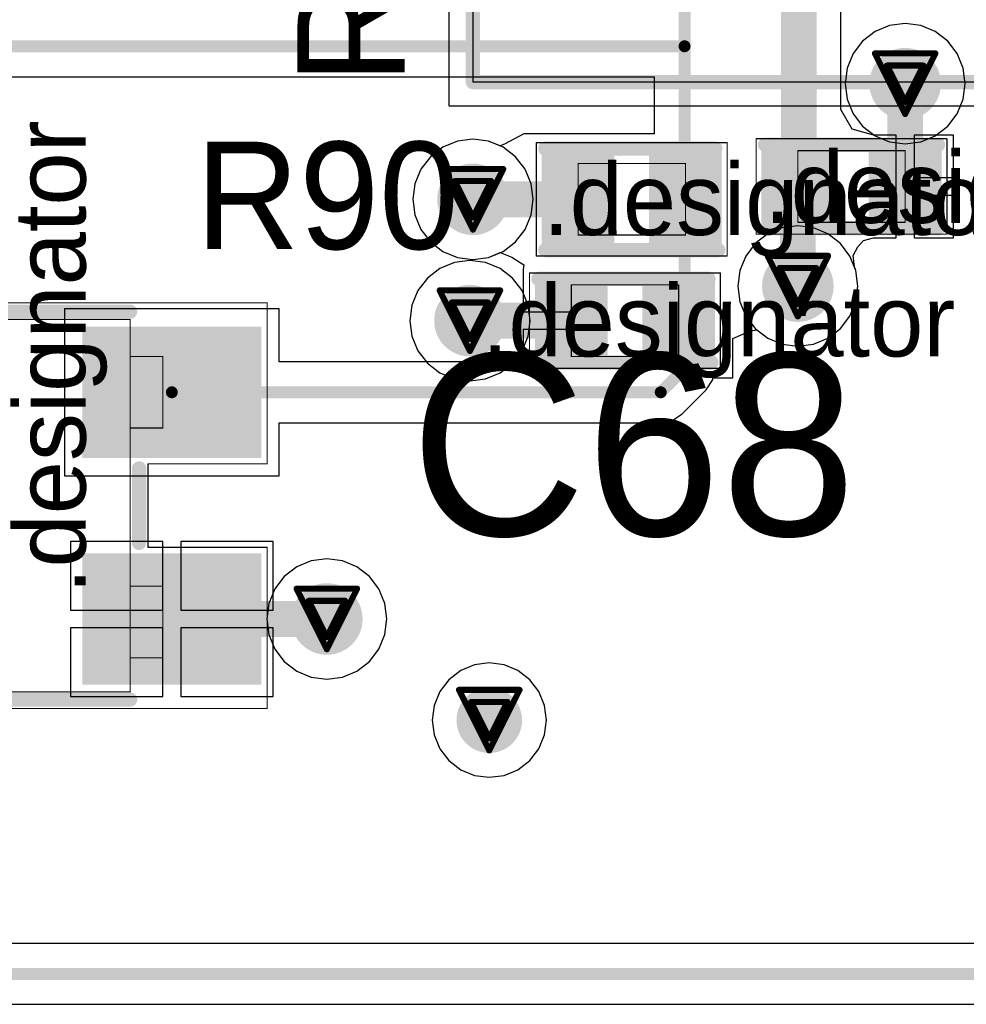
# Model space of a CAD drawing. Header units: millimetres. Extents: x 138 to 555, y 26 to 334.
# Tile 321 of 656: x 242.24 to 250.18, y 182.48 to 190.73. Entities that reach past the tile are written whole.
import ezdxf

# ---------------------------------------------------------------- set-up
doc = ezdxf.new("R2010")
doc.units = ezdxf.units.MM
for name, color, linetype in [('BottomLayer', 5, 'Continuous'), ('DrillDrawing', 1, 'Continuous'), ('Mechanical20', 56, 'Continuous'), ('Mechanical27', 56, 'Continuous'), ('MidLayer1', 16, 'Continuous'), ('MidLayer2', 76, 'Continuous'), ('MidLayer3', 90, 'Continuous'), ('MidLayer4', 156, 'Continuous'), ('MultiLayer', 9, 'Continuous'), ('TopLayer', 1, 'Continuous'), ('TopOverlay', 2, 'Continuous'), ('TopPaste', 8, 'Continuous'), ('TopSolder', 216, 'Continuous'), ('ViaHoleLayer', 16, 'Continuous')]:
    doc.layers.add(name, color=color, linetype=linetype)

# ---------------------------------------------------------------- blocks, each defined once
blk = doc.blocks.new('MOS_SOT23_484')
at = {"layer": 'Mechanical20', "const_width": 0.01}
for points in [[(-0.6, 1.9), (-0.6, 0.9)], [(-0.6, 1.9), (0.6, 1.9)], [(0.6, 1.9), (0.6, 0.9)], [(-1.7, 0.9), (-1.7, -1.9)], [(-1.7, 0.9), (-0.6, 0.9)], [(0.6, 0.9), (1.7, 0.9)], [(1.7, 0.9), (1.7, -1.9)], [(-0.35, -0.9), (0.35, -0.9)], [(-0.35, -0.9), (-0.35, -1.9)], [(0.35, -0.9), (0.35, -1.9)], [(-1.7, -1.9), (-0.35, -1.9)], [(0.35, -1.9), (1.7, -1.9)]]:
    blk.add_lwpolyline(points, dxfattribs=at)
at = {"layer": 'Mechanical20', "const_width": 0.005}
for points in [[(-0.6025, 1.9, 1), (-0.5975, 1.9, 1)], [(-0.6025, 1.9, 1), (-0.5975, 1.9, 1)], [(0.5975, 1.9, 1), (0.6025, 1.9, 1)], [(0.5975, 1.9, 1), (0.6025, 1.9, 1)], [(-1.7025, 0.9, 1), (-1.6975, 0.9, 1)], [(-1.7025, 0.9, 1), (-1.6975, 0.9, 1)], [(-0.6025, 0.9, 1), (-0.5975, 0.9, 1)], [(-0.6025, 0.9, 1), (-0.5975, 0.9, 1)], [(0.5975, 0.9, 1), (0.6025, 0.9, 1)], [(0.5975, 0.9, 1), (0.6025, 0.9, 1)], [(1.6975, 0.9, 1), (1.7025, 0.9, 1)], [(1.6975, 0.9, 1), (1.7025, 0.9, 1)], [(-0.3525, -0.9, 1), (-0.3475, -0.9, 1)], [(-0.3525, -0.9, 1), (-0.3475, -0.9, 1)], [(0.3475, -0.9, 1), (0.3525, -0.9, 1)], [(0.3475, -0.9, 1), (0.3525, -0.9, 1)], [(-1.7025, -1.9, 1), (-1.6975, -1.9, 1)], [(-1.7025, -1.9, 1), (-1.6975, -1.9, 1)], [(-0.3525, -1.9, 1), (-0.3475, -1.9, 1)], [(-0.3525, -1.9, 1), (-0.3475, -1.9, 1)], [(0.3475, -1.9, 1), (0.3525, -1.9, 1)], [(0.3475, -1.9, 1), (0.3525, -1.9, 1)], [(1.6975, -1.9, 1), (1.7025, -1.9, 1)], [(1.6975, -1.9, 1), (1.7025, -1.9, 1)]]:
    blk.add_lwpolyline(points, format="xyb", close=True, dxfattribs=at)
at = {"layer": 'Mechanical27', "const_width": 0.01}
for points in [[(-0.25, 1.05), (0.325, 1.05)], [(-0.25, 1.05), (-0.25, 0.75)], [(0.325, 1.05), (0.325, 0.75)], [(-1.56, 0.75), (-1.56, -0.75)], [(-1.56, 0.75), (1.56, 0.75)], [(-0.25, 0.75), (0.325, 0.75)], [(1.56, 0.75), (1.56, -0.75)], [(-1.56, -0.75), (1.56, -0.75)], [(-1.275, -0.75), (-0.675, -0.75)], [(-1.275, -0.75), (-1.275, -1.025)], [(-0.675, -0.75), (-0.675, -1.025)], [(0.65, -0.75), (1.25, -0.75)], [(0.65, -0.75), (0.65, -1.025)], [(1.25, -0.75), (1.25, -1.025)], [(-1.275, -1.025), (-0.675, -1.025)], [(0.65, -1.025), (1.25, -1.025)]]:
    blk.add_lwpolyline(points, dxfattribs=at)
at = {"layer": 'Mechanical27', "const_width": 0.005}
for points in [[(-0.2525, 1.05, 1), (-0.2475, 1.05, 1)], [(-0.2525, 1.05, 1), (-0.2475, 1.05, 1)], [(0.3225, 1.05, 1), (0.3275, 1.05, 1)], [(0.3225, 1.05, 1), (0.3275, 1.05, 1)], [(-1.5625, 0.75, 1), (-1.5575, 0.75, 1)], [(-1.5625, 0.75, 1), (-1.5575, 0.75, 1)], [(-0.2525, 0.75, 1), (-0.2475, 0.75, 1)], [(-0.2525, 0.75, 1), (-0.2475, 0.75, 1)], [(0.3225, 0.75, 1), (0.3275, 0.75, 1)], [(0.3225, 0.75, 1), (0.3275, 0.75, 1)], [(1.5575, 0.75, 1), (1.5625, 0.75, 1)], [(1.5575, 0.75, 1), (1.5625, 0.75, 1)], [(-1.5625, -0.75, 1), (-1.5575, -0.75, 1)], [(-1.5625, -0.75, 1), (-1.5575, -0.75, 1)], [(-1.2775, -0.75, 1), (-1.2725, -0.75, 1)], [(-1.2775, -0.75, 1), (-1.2725, -0.75, 1)], [(-0.6775, -0.75, 1), (-0.6725, -0.75, 1)], [(-0.6775, -0.75, 1), (-0.6725, -0.75, 1)], [(0.6475, -0.75, 1), (0.6525, -0.75, 1)], [(0.6475, -0.75, 1), (0.6525, -0.75, 1)], [(1.2475, -0.75, 1), (1.2525, -0.75, 1)], [(1.2475, -0.75, 1), (1.2525, -0.75, 1)], [(1.5575, -0.75, 1), (1.5625, -0.75, 1)], [(1.5575, -0.75, 1), (1.5625, -0.75, 1)], [(-1.2775, -1.025, 1), (-1.2725, -1.025, 1)], [(-1.2775, -1.025, 1), (-1.2725, -1.025, 1)], [(-0.6775, -1.025, 1), (-0.6725, -1.025, 1)], [(-0.6775, -1.025, 1), (-0.6725, -1.025, 1)], [(0.6475, -1.025, 1), (0.6525, -1.025, 1)], [(0.6475, -1.025, 1), (0.6525, -1.025, 1)], [(1.2475, -1.025, 1), (1.2525, -1.025, 1)], [(1.2475, -1.025, 1), (1.2525, -1.025, 1)]]:
    blk.add_lwpolyline(points, format="xyb", close=True, dxfattribs=at)
at = {"layer": 'TopLayer'}
for points in [[(0.5, 0.4), (0.5, 1.8), (-0.5, 0.4), (-0.5, 1.8)], [(-0.45, -1.8), (-0.45, -0.4), (-1.45, -1.8), (-1.45, -0.4)], [(1.45, -1.8), (1.45, -0.4), (0.45, -1.8), (0.45, -0.4)]]:
    blk.add_solid(points, dxfattribs=at)
at = {"layer": 'TopOverlay', "const_width": 0.12}
for points in [[(-1.625, 0.825), (-0.624, 0.825)], [(-1.625, 0.825), (-1.625, -0.75)], [(0.624, 0.825), (1.625, 0.825)], [(1.625, 0.825), (1.625, -0.75)], [(-0.312, -0.825), (0.312, -0.825)]]:
    blk.add_lwpolyline(points, dxfattribs=at)
at = {"layer": 'TopOverlay', "const_width": 0.06}
for points in [[(-1.655, 0.825, 1), (-1.595, 0.825, 1)], [(-1.655, 0.825, 1), (-1.595, 0.825, 1)], [(-0.654, 0.825, 1), (-0.594, 0.825, 1)], [(0.594, 0.825, 1), (0.654, 0.825, 1)], [(1.595, 0.825, 1), (1.655, 0.825, 1)], [(1.595, 0.825, 1), (1.655, 0.825, 1)], [(-1.655, -0.75, 1), (-1.595, -0.75, 1)], [(1.595, -0.75, 1), (1.655, -0.75, 1)], [(-0.342, -0.825, 1), (-0.282, -0.825, 1)], [(0.282, -0.825, 1), (0.342, -0.825, 1)]]:
    blk.add_lwpolyline(points, format="xyb", close=True, dxfattribs=at)
at = {"layer": 'TopPaste'}
for points in [[(0.5, 0.4), (0.5, 1.8), (-0.5, 0.4), (-0.5, 1.8)], [(-0.45, -1.8), (-0.45, -0.4), (-1.45, -1.8), (-1.45, -0.4)], [(1.45, -1.8), (1.45, -0.4), (0.45, -1.8), (0.45, -0.4)]]:
    blk.add_solid(points, dxfattribs=at)
at = {"layer": 'TopSolder'}
for points in [[(0.55, 0.35), (0.55, 1.85), (-0.55, 0.35), (-0.55, 1.85)], [(-0.4, -1.85), (-0.4, -0.35), (-1.5, -1.85), (-1.5, -0.35)], [(1.5, -1.85), (1.5, -0.35), (0.4, -1.85), (0.4, -0.35)]]:
    blk.add_solid(points, dxfattribs=at)
blk = doc.blocks.new('ICC_BGA24_5X5_BALL_ARRAY_6X8_P1_534')
at = {"layer": 'Mechanical20', "const_width": 0.01}
for points in [[(3.25, 4.25), (-3.25, 4.25)], [(3.25, 4.25), (3.25, -4.25)]]:
    blk.add_lwpolyline(points, dxfattribs=at)
at = {"layer": 'Mechanical20', "const_width": 0.005}
blk.add_lwpolyline([(3.2475, 4.25, 1), (3.2525, 4.25, 1)], format="xyb", close=True, dxfattribs=at)
blk.add_lwpolyline([(3.2475, 4.25, 1), (3.2525, 4.25, 1)], format="xyb", close=True, dxfattribs=at)
at = {"layer": 'Mechanical27', "const_width": 0.01}
for points in [[(3.05, 4.05), (-3.05, 4.05)], [(3.05, 4.05), (3.05, -4.05)]]:
    blk.add_lwpolyline(points, dxfattribs=at)
at = {"layer": 'Mechanical27', "const_width": 0.005}
blk.add_lwpolyline([(3.0475, 4.05, 1), (3.0525, 4.05, 1)], format="xyb", close=True, dxfattribs=at)
blk.add_lwpolyline([(3.0475, 4.05, 1), (3.0525, 4.05, 1)], format="xyb", close=True, dxfattribs=at)
at = {"layer": 'TopOverlay', "const_width": 0.12}
for points in [[(3.05, 4.05), (-3.05, 4.05)], [(3.05, 4.05), (3.05, -4.05)]]:
    blk.add_lwpolyline(points, dxfattribs=at)
at = {"layer": 'TopOverlay', "const_width": 0.06}
blk.add_lwpolyline([(3.02, 4.05, 1), (3.08, 4.05, 1)], format="xyb", close=True, dxfattribs=at)
blk.add_lwpolyline([(3.02, 4.05, 1), (3.08, 4.05, 1)], format="xyb", close=True, dxfattribs=at)
blk = doc.blocks.new('R0402_675')
at = {"layer": 'Mechanical20', "const_width": 0.01}
for points in [[(-0.8, -0.475), (-0.8, 0.475)], [(-0.8, 0.475), (0.8, 0.475)], [(0.8, -0.475), (0.8, 0.475)], [(-0.8, -0.475), (0.8, -0.475)]]:
    blk.add_lwpolyline(points, dxfattribs=at)
at = {"layer": 'Mechanical20', "const_width": 0.005}
for points in [[(-0.8025, 0.475, 1), (-0.7975, 0.475, 1)], [(-0.8025, 0.475, 1), (-0.7975, 0.475, 1)], [(0.7975, 0.475, 1), (0.8025, 0.475, 1)], [(0.7975, 0.475, 1), (0.8025, 0.475, 1)], [(-0.8025, -0.475, 1), (-0.7975, -0.475, 1)], [(-0.8025, -0.475, 1), (-0.7975, -0.475, 1)], [(0.7975, -0.475, 1), (0.8025, -0.475, 1)], [(0.7975, -0.475, 1), (0.8025, -0.475, 1)]]:
    blk.add_lwpolyline(points, format="xyb", close=True, dxfattribs=at)
at = {"layer": 'Mechanical27', "const_width": 0.01}
for points in [[(-0.45, -0.3), (-0.45, 0.3)], [(-0.45, 0.3), (0.45, 0.3)], [(0.45, -0.3), (0.45, 0.3)], [(-0.45, -0.3), (0.45, -0.3)]]:
    blk.add_lwpolyline(points, dxfattribs=at)
at = {"layer": 'Mechanical27', "const_width": 0.005}
for points in [[(-0.4525, 0.3, 1), (-0.4475, 0.3, 1)], [(-0.4525, 0.3, 1), (-0.4475, 0.3, 1)], [(0.4475, 0.3, 1), (0.4525, 0.3, 1)], [(0.4475, 0.3, 1), (0.4525, 0.3, 1)], [(-0.4525, -0.3, 1), (-0.4475, -0.3, 1)], [(-0.4525, -0.3, 1), (-0.4475, -0.3, 1)], [(0.4475, -0.3, 1), (0.4525, -0.3, 1)], [(0.4475, -0.3, 1), (0.4525, -0.3, 1)]]:
    blk.add_lwpolyline(points, format="xyb", close=True, dxfattribs=at)
at = {"layer": 'TopLayer'}
for points in [[(-0.195, -0.35), (-0.195, 0.35), (-0.705, -0.35), (-0.705, 0.35)], [(0.705, -0.35), (0.705, 0.35), (0.195, -0.35), (0.195, 0.35)]]:
    blk.add_solid(points, dxfattribs=at)
at = {"layer": 'TopOverlay', "const_width": 0.12}
for points in [[(-0.725, 0.425), (0.7, 0.425)], [(-0.725, -0.425), (0.725, -0.425)]]:
    blk.add_lwpolyline(points, dxfattribs=at)
at = {"layer": 'TopOverlay', "const_width": 0.06}
for points in [[(-0.755, 0.425, 1), (-0.695, 0.425, 1)], [(0.67, 0.425, 1), (0.73, 0.425, 1)], [(-0.755, -0.425, 1), (-0.695, -0.425, 1)], [(0.695, -0.425, 1), (0.755, -0.425, 1)]]:
    blk.add_lwpolyline(points, format="xyb", close=True, dxfattribs=at)
at = {"layer": 'TopPaste'}
for points in [[(-0.195, -0.35), (-0.195, 0.35), (-0.705, -0.35), (-0.705, 0.35)], [(0.705, -0.35), (0.705, 0.35), (0.195, -0.35), (0.195, 0.35)]]:
    blk.add_solid(points, dxfattribs=at)
at = {"layer": 'TopSolder'}
for points in [[(-0.145, -0.4), (-0.145, 0.4), (-0.755, -0.4), (-0.755, 0.4)], [(0.755, -0.4), (0.755, 0.4), (0.145, -0.4), (0.145, 0.4)]]:
    blk.add_solid(points, dxfattribs=at)
blk = doc.blocks.new('C0402_838')
at = {"layer": 'Mechanical20', "const_width": 0.01}
for points in [[(0.8, 0.4), (-0.8, 0.4)], [(-0.8, 0.4), (-0.8, -0.4)], [(0.8, 0.4), (0.8, -0.4)], [(0.8, -0.4), (-0.8, -0.4)]]:
    blk.add_lwpolyline(points, dxfattribs=at)
at = {"layer": 'Mechanical20', "const_width": 0.005}
for points in [[(-0.8025, 0.4, 1), (-0.7975, 0.4, 1)], [(-0.8025, 0.4, 1), (-0.7975, 0.4, 1)], [(0.7975, 0.4, 1), (0.8025, 0.4, 1)], [(0.7975, 0.4, 1), (0.8025, 0.4, 1)], [(-0.8025, -0.4, 1), (-0.7975, -0.4, 1)], [(-0.8025, -0.4, 1), (-0.7975, -0.4, 1)], [(0.7975, -0.4, 1), (0.8025, -0.4, 1)], [(0.7975, -0.4, 1), (0.8025, -0.4, 1)]]:
    blk.add_lwpolyline(points, format="xyb", close=True, dxfattribs=at)
at = {"layer": 'Mechanical27', "const_width": 0.01}
for points in [[(0.45, 0.3), (-0.45, 0.3)], [(-0.45, 0.3), (-0.45, -0.3)], [(0.45, 0.3), (0.45, -0.3)], [(0.45, -0.3), (-0.45, -0.3)]]:
    blk.add_lwpolyline(points, dxfattribs=at)
at = {"layer": 'Mechanical27', "const_width": 0.005}
for points in [[(-0.4525, 0.3, 1), (-0.4475, 0.3, 1)], [(-0.4525, 0.3, 1), (-0.4475, 0.3, 1)], [(0.4475, 0.3, 1), (0.4525, 0.3, 1)], [(0.4475, 0.3, 1), (0.4525, 0.3, 1)], [(-0.4525, -0.3, 1), (-0.4475, -0.3, 1)], [(-0.4525, -0.3, 1), (-0.4475, -0.3, 1)], [(0.4475, -0.3, 1), (0.4525, -0.3, 1)], [(0.4475, -0.3, 1), (0.4525, -0.3, 1)]]:
    blk.add_lwpolyline(points, format="xyb", close=True, dxfattribs=at)
at = {"layer": 'TopLayer'}
for points in [[(-0.195, -0.28), (-0.195, 0.28), (-0.705, -0.28), (-0.705, 0.28)], [(0.705, -0.28), (0.705, 0.28), (0.195, -0.28), (0.195, 0.28)]]:
    blk.add_solid(points, dxfattribs=at)
at = {"layer": 'TopOverlay', "const_width": 0.12}
for points in [[(0.7, 0.35), (-0.725, 0.35)], [(0.725, -0.35), (-0.725, -0.35)]]:
    blk.add_lwpolyline(points, dxfattribs=at)
at = {"layer": 'TopOverlay', "const_width": 0.06}
for points in [[(-0.755, 0.35, 1), (-0.695, 0.35, 1)], [(0.67, 0.35, 1), (0.73, 0.35, 1)], [(-0.755, -0.35, 1), (-0.695, -0.35, 1)], [(0.695, -0.35, 1), (0.755, -0.35, 1)]]:
    blk.add_lwpolyline(points, format="xyb", close=True, dxfattribs=at)
at = {"layer": 'TopPaste'}
for points in [[(-0.195, -0.28), (-0.195, 0.28), (-0.705, -0.28), (-0.705, 0.28)], [(0.705, -0.28), (0.705, 0.28), (0.195, -0.28), (0.195, 0.28)]]:
    blk.add_solid(points, dxfattribs=at)
at = {"layer": 'TopSolder'}
for points in [[(-0.145, -0.33), (-0.145, 0.33), (-0.755, -0.33), (-0.755, 0.33)], [(0.755, -0.33), (0.755, 0.33), (0.145, -0.33), (0.145, 0.33)]]:
    blk.add_solid(points, dxfattribs=at)
blk = doc.blocks.new('C0402_966')
at = {"layer": 'Mechanical20', "const_width": 0.01}
for points in [[(-0.8, -0.4), (-0.8, 0.4)], [(-0.8, 0.4), (0.8, 0.4)], [(0.8, -0.4), (0.8, 0.4)], [(-0.8, -0.4), (0.8, -0.4)]]:
    blk.add_lwpolyline(points, dxfattribs=at)
at = {"layer": 'Mechanical20', "const_width": 0.005}
for points in [[(-0.8025, 0.4, 1), (-0.7975, 0.4, 1)], [(-0.8025, 0.4, 1), (-0.7975, 0.4, 1)], [(0.7975, 0.4, 1), (0.8025, 0.4, 1)], [(0.7975, 0.4, 1), (0.8025, 0.4, 1)], [(-0.8025, -0.4, 1), (-0.7975, -0.4, 1)], [(-0.8025, -0.4, 1), (-0.7975, -0.4, 1)], [(0.7975, -0.4, 1), (0.8025, -0.4, 1)], [(0.7975, -0.4, 1), (0.8025, -0.4, 1)]]:
    blk.add_lwpolyline(points, format="xyb", close=True, dxfattribs=at)
at = {"layer": 'Mechanical27', "const_width": 0.01}
for points in [[(-0.45, -0.3), (-0.45, 0.3)], [(-0.45, 0.3), (0.45, 0.3)], [(0.45, -0.3), (0.45, 0.3)], [(-0.45, -0.3), (0.45, -0.3)]]:
    blk.add_lwpolyline(points, dxfattribs=at)
at = {"layer": 'Mechanical27', "const_width": 0.005}
for points in [[(-0.4525, 0.3, 1), (-0.4475, 0.3, 1)], [(-0.4525, 0.3, 1), (-0.4475, 0.3, 1)], [(0.4475, 0.3, 1), (0.4525, 0.3, 1)], [(0.4475, 0.3, 1), (0.4525, 0.3, 1)], [(-0.4525, -0.3, 1), (-0.4475, -0.3, 1)], [(-0.4525, -0.3, 1), (-0.4475, -0.3, 1)], [(0.4475, -0.3, 1), (0.4525, -0.3, 1)], [(0.4475, -0.3, 1), (0.4525, -0.3, 1)]]:
    blk.add_lwpolyline(points, format="xyb", close=True, dxfattribs=at)
at = {"layer": 'TopLayer'}
for points in [[(-0.195, -0.28), (-0.195, 0.28), (-0.705, -0.28), (-0.705, 0.28)], [(0.705, -0.28), (0.705, 0.28), (0.195, -0.28), (0.195, 0.28)]]:
    blk.add_solid(points, dxfattribs=at)
at = {"layer": 'TopOverlay', "const_width": 0.12}
for points in [[(-0.725, 0.35), (0.7, 0.35)], [(-0.725, -0.35), (0.725, -0.35)]]:
    blk.add_lwpolyline(points, dxfattribs=at)
at = {"layer": 'TopOverlay', "const_width": 0.06}
for points in [[(-0.755, 0.35, 1), (-0.695, 0.35, 1)], [(0.67, 0.35, 1), (0.73, 0.35, 1)], [(-0.755, -0.35, 1), (-0.695, -0.35, 1)], [(0.695, -0.35, 1), (0.755, -0.35, 1)]]:
    blk.add_lwpolyline(points, format="xyb", close=True, dxfattribs=at)
at = {"layer": 'TopPaste'}
for points in [[(-0.195, -0.28), (-0.195, 0.28), (-0.705, -0.28), (-0.705, 0.28)], [(0.705, -0.28), (0.705, 0.28), (0.195, -0.28), (0.195, 0.28)]]:
    blk.add_solid(points, dxfattribs=at)
at = {"layer": 'TopSolder'}
for points in [[(-0.145, -0.33), (-0.145, 0.33), (-0.755, -0.33), (-0.755, 0.33)], [(0.755, -0.33), (0.755, 0.33), (0.145, -0.33), (0.145, 0.33)]]:
    blk.add_solid(points, dxfattribs=at)

msp = doc.modelspace()

# ---------------------------------------------------------------- linework, layer by layer
at = {"layer": 'BottomLayer'}
for p, q in [((246.0459, 189.7291), (245.9154, 189.7119)), ((246.1764, 189.7119), (246.0459, 189.7291)), ((245.7937, 189.6615), (245.6893, 189.5814)), ((245.9154, 189.7119), (245.7937, 189.6615)), ((246.298, 189.6615), (246.1764, 189.7119)), ((246.4025, 189.5814), (246.298, 189.6615)), ((245.6893, 189.5814), (245.6091, 189.4769)), ((246.4826, 189.4769), (246.4025, 189.5814)), ((245.6091, 189.4769), (245.5588, 189.3553)), ((246.533, 189.3553), (246.4826, 189.4769)), ((245.5588, 189.3553), (245.5416, 189.2248)), ((246.5502, 189.2248), (246.533, 189.3553)), ((245.5416, 189.2248), (245.5588, 189.0943)), ((246.533, 189.0943), (246.5502, 189.2248)), ((245.5588, 189.0943), (245.6091, 188.9726)), ((246.4826, 188.9726), (246.533, 189.0943)), ((245.6091, 188.9726), (245.6893, 188.8682)), ((246.4025, 188.8682), (246.4826, 188.9726)), ((248.6399, 188.9844), (248.5183, 188.934)), ((248.7704, 189.0015), (248.6399, 188.9844)), ((248.901, 188.9844), (248.7704, 189.0015)), ((249.0226, 188.934), (248.901, 188.9844)), ((248.5183, 188.934), (248.4138, 188.8538)), ((249.127, 188.8538), (249.0226, 188.934)), ((245.6893, 188.8682), (245.7937, 188.788)), ((246.298, 188.788), (246.4025, 188.8682)), ((248.4138, 188.8538), (248.3337, 188.7494)), ((249.2072, 188.7494), (249.127, 188.8538)), ((245.7937, 188.788), (245.9154, 188.7377)), ((245.9154, 188.7377), (246.0459, 188.7205)), ((246.0459, 188.7205), (246.1764, 188.7377)), ((246.1764, 188.7377), (246.298, 188.788)), ((248.3337, 188.7494), (248.2833, 188.6278)), ((249.2576, 188.6278), (249.2072, 188.7494)), ((248.2833, 188.6278), (248.2661, 188.4972)), ((249.2748, 188.4972), (249.2576, 188.6278)), ((248.2661, 188.4972), (248.2833, 188.3667)), ((249.2576, 188.3667), (249.2748, 188.4972)), ((248.2833, 188.3667), (248.3337, 188.2451)), ((249.2072, 188.2451), (249.2576, 188.3667)), ((248.3337, 188.2451), (248.4138, 188.1406)), ((249.127, 188.1406), (249.2072, 188.2451)), ((248.4138, 188.1406), (248.5183, 188.0605)), ((249.0226, 188.0605), (249.127, 188.1406)), ((248.5183, 188.0605), (248.6399, 188.0101)), ((248.6399, 188.0101), (248.7704, 187.9929)), ((248.7704, 187.9929), (248.901, 188.0101)), ((248.901, 188.0101), (249.0226, 188.0605)), ((261.1643, 182.9879), (234.6537, 182.9879)), ((234.6537, 182.4781), (261.1775, 182.4781))]:
    msp.add_line(p, q, dxfattribs=at)
for points, const_width in [([(249.5205, 190.1935, 1), (249.8205, 190.1935, 1)], 0.3), ([(245.8959, 189.2248, 1), (246.1959, 189.2248, 1)], 0.3), ([(248.6204, 188.4972, 1), (248.9204, 188.4972, 1)], 0.3), ([(245.8705, 188.2074, 1), (246.1705, 188.2074, 1)], 0.3), ([(244.6705, 185.7074, 1), (244.9705, 185.7074, 1)], 0.3), ([(246.0452, 184.8595, 1), (246.3202, 184.8595, 1)], 0.275)]:
    msp.add_lwpolyline(points, format="xyb", close=True, dxfattribs=dict(at, const_width=const_width))
at = {"layer": 'BottomLayer', "const_width": 0.1}
msp.add_lwpolyline([(234.219, 182.733), (261.5939, 182.733)], dxfattribs=at)
at = {"layer": 'DrillDrawing', "const_width": 0.0508}
for points in [[(249.4165, 190.4475), (249.9245, 190.4475)], [(249.4165, 190.4475), (249.6705, 189.9395)], [(249.6705, 189.9395), (249.9245, 190.4475)], [(249.5181, 190.3459), (249.8229, 190.3459)], [(249.5181, 190.3459), (249.6705, 190.0411)], [(249.6705, 190.0411), (249.8229, 190.3459)], [(245.7919, 189.4788), (246.2999, 189.4788)], [(245.7919, 189.4788), (246.0459, 188.9708)], [(246.0459, 188.9708), (246.2999, 189.4788)], [(245.8935, 189.3772), (246.1983, 189.3772)], [(245.8935, 189.3772), (246.0459, 189.0724)], [(246.0459, 189.0724), (246.1983, 189.3772)], [(248.5164, 188.7512), (249.0244, 188.7512)], [(248.5164, 188.7512), (248.7704, 188.2432)], [(248.7704, 188.2432), (249.0244, 188.7512)], [(248.618, 188.6496), (248.9228, 188.6496)], [(248.618, 188.6496), (248.7704, 188.3448)], [(248.7704, 188.3448), (248.9228, 188.6496)], [(245.7665, 188.4614), (246.2745, 188.4614)], [(245.7665, 188.4614), (246.0205, 187.9534)], [(246.0205, 187.9534), (246.2745, 188.4614)], [(245.8681, 188.3598), (246.1729, 188.3598)], [(245.8681, 188.3598), (246.0205, 188.055)], [(246.0205, 188.055), (246.1729, 188.3598)], [(244.5665, 185.9614), (245.0745, 185.9614)], [(244.5665, 185.9614), (244.8205, 185.4534)], [(244.8205, 185.4534), (245.0745, 185.9614)], [(244.6681, 185.8598), (244.9729, 185.8598)], [(244.6681, 185.8598), (244.8205, 185.555)], [(244.8205, 185.555), (244.9729, 185.8598)], [(245.9287, 185.1135), (246.4367, 185.1135)], [(245.9287, 185.1135), (246.1827, 184.6055)], [(246.1827, 184.6055), (246.4367, 185.1135)], [(246.0303, 185.0119), (246.3351, 185.0119)], [(246.0303, 185.0119), (246.1827, 184.7071)], [(246.1827, 184.7071), (246.3351, 185.0119)]]:
    msp.add_lwpolyline(points, dxfattribs=at)
at = {"layer": 'DrillDrawing', "const_width": 0.0254}
for points in [[(249.4038, 190.4475, 1), (249.4292, 190.4475, 1)], [(249.4038, 190.4475, 1), (249.4292, 190.4475, 1)], [(249.9118, 190.4475, 1), (249.9372, 190.4475, 1)], [(249.9118, 190.4475, 1), (249.9372, 190.4475, 1)], [(249.5054, 190.3459, 1), (249.5308, 190.3459, 1)], [(249.5054, 190.3459, 1), (249.5308, 190.3459, 1)], [(249.8102, 190.3459, 1), (249.8356, 190.3459, 1)], [(249.8102, 190.3459, 1), (249.8356, 190.3459, 1)], [(249.6578, 190.0411, 1), (249.6832, 190.0411, 1)], [(249.6578, 190.0411, 1), (249.6832, 190.0411, 1)], [(249.6578, 189.9395, 1), (249.6832, 189.9395, 1)], [(249.6578, 189.9395, 1), (249.6832, 189.9395, 1)], [(245.7792, 189.4788, 1), (245.8046, 189.4788, 1)], [(245.7792, 189.4788, 1), (245.8046, 189.4788, 1)], [(246.2872, 189.4788, 1), (246.3126, 189.4788, 1)], [(246.2872, 189.4788, 1), (246.3126, 189.4788, 1)], [(245.8808, 189.3772, 1), (245.9062, 189.3772, 1)], [(245.8808, 189.3772, 1), (245.9062, 189.3772, 1)], [(246.1856, 189.3772, 1), (246.211, 189.3772, 1)], [(246.1856, 189.3772, 1), (246.211, 189.3772, 1)], [(246.0332, 189.0724, 1), (246.0586, 189.0724, 1)], [(246.0332, 189.0724, 1), (246.0586, 189.0724, 1)], [(246.0332, 188.9708, 1), (246.0586, 188.9708, 1)], [(246.0332, 188.9708, 1), (246.0586, 188.9708, 1)], [(248.5037, 188.7512, 1), (248.5291, 188.7512, 1)], [(248.5037, 188.7512, 1), (248.5291, 188.7512, 1)], [(249.0117, 188.7512, 1), (249.0371, 188.7512, 1)], [(249.0117, 188.7512, 1), (249.0371, 188.7512, 1)], [(248.6053, 188.6496, 1), (248.6307, 188.6496, 1)], [(248.6053, 188.6496, 1), (248.6307, 188.6496, 1)], [(248.9101, 188.6496, 1), (248.9355, 188.6496, 1)], [(248.9101, 188.6496, 1), (248.9355, 188.6496, 1)], [(245.7538, 188.4614, 1), (245.7792, 188.4614, 1)], [(245.7538, 188.4614, 1), (245.7792, 188.4614, 1)], [(246.2618, 188.4614, 1), (246.2872, 188.4614, 1)], [(246.2618, 188.4614, 1), (246.2872, 188.4614, 1)], [(245.8554, 188.3598, 1), (245.8808, 188.3598, 1)], [(245.8554, 188.3598, 1), (245.8808, 188.3598, 1)], [(246.1602, 188.3598, 1), (246.1856, 188.3598, 1)], [(246.1602, 188.3598, 1), (246.1856, 188.3598, 1)], [(248.7577, 188.3448, 1), (248.7831, 188.3448, 1)], [(248.7577, 188.3448, 1), (248.7831, 188.3448, 1)], [(248.7577, 188.2432, 1), (248.7831, 188.2432, 1)], [(248.7577, 188.2432, 1), (248.7831, 188.2432, 1)], [(246.0078, 188.055, 1), (246.0332, 188.055, 1)], [(246.0078, 188.055, 1), (246.0332, 188.055, 1)], [(246.0078, 187.9534, 1), (246.0332, 187.9534, 1)], [(246.0078, 187.9534, 1), (246.0332, 187.9534, 1)], [(244.5538, 185.9614, 1), (244.5792, 185.9614, 1)], [(244.5538, 185.9614, 1), (244.5792, 185.9614, 1)], [(245.0618, 185.9614, 1), (245.0872, 185.9614, 1)], [(245.0618, 185.9614, 1), (245.0872, 185.9614, 1)], [(244.6554, 185.8598, 1), (244.6808, 185.8598, 1)], [(244.6554, 185.8598, 1), (244.6808, 185.8598, 1)], [(244.9602, 185.8598, 1), (244.9856, 185.8598, 1)], [(244.9602, 185.8598, 1), (244.9856, 185.8598, 1)], [(244.8078, 185.555, 1), (244.8332, 185.555, 1)], [(244.8078, 185.555, 1), (244.8332, 185.555, 1)], [(244.8078, 185.4534, 1), (244.8332, 185.4534, 1)], [(244.8078, 185.4534, 1), (244.8332, 185.4534, 1)], [(245.916, 185.1135, 1), (245.9414, 185.1135, 1)], [(245.916, 185.1135, 1), (245.9414, 185.1135, 1)], [(246.424, 185.1135, 1), (246.4494, 185.1135, 1)], [(246.424, 185.1135, 1), (246.4494, 185.1135, 1)], [(246.0176, 185.0119, 1), (246.043, 185.0119, 1)], [(246.0176, 185.0119, 1), (246.043, 185.0119, 1)], [(246.3224, 185.0119, 1), (246.3478, 185.0119, 1)], [(246.3224, 185.0119, 1), (246.3478, 185.0119, 1)], [(246.17, 184.7071, 1), (246.1954, 184.7071, 1)], [(246.17, 184.7071, 1), (246.1954, 184.7071, 1)], [(246.17, 184.6055, 1), (246.1954, 184.6055, 1)], [(246.17, 184.6055, 1), (246.1954, 184.6055, 1)]]:
    msp.add_lwpolyline(points, format="xyb", close=True, dxfattribs=at)
at = {"layer": 'MidLayer1'}
for points, const_width in [([(249.5205, 190.1935, 1), (249.8205, 190.1935, 1)], 0.3), ([(245.8959, 189.2248, 1), (246.1959, 189.2248, 1)], 0.3), ([(248.6204, 188.4972, 1), (248.9204, 188.4972, 1)], 0.3), ([(245.8705, 188.2074, 1), (246.1705, 188.2074, 1)], 0.3), ([(244.6705, 185.7074, 1), (244.9705, 185.7074, 1)], 0.3), ([(246.0452, 184.8595, 1), (246.3202, 184.8595, 1)], 0.275)]:
    msp.add_lwpolyline(points, format="xyb", close=True, dxfattribs=dict(at, const_width=const_width))
at = {"layer": 'MidLayer2'}
for p, q in [((246.0459, 189.7291), (245.9154, 189.7119)), ((246.1764, 189.7119), (246.0459, 189.7291)), ((245.7937, 189.6615), (245.6893, 189.5814)), ((245.9154, 189.7119), (245.7937, 189.6615)), ((246.298, 189.6615), (246.1764, 189.7119)), ((246.4025, 189.5814), (246.298, 189.6615)), ((245.6893, 189.5814), (245.6091, 189.4769)), ((246.4826, 189.4769), (246.4025, 189.5814)), ((245.6091, 189.4769), (245.5588, 189.3553)), ((246.533, 189.3553), (246.4826, 189.4769)), ((245.5588, 189.3553), (245.5416, 189.2248)), ((246.5502, 189.2248), (246.533, 189.3553)), ((245.5416, 189.2248), (245.5588, 189.0943)), ((246.533, 189.0943), (246.5502, 189.2248)), ((245.5588, 189.0943), (245.6091, 188.9726)), ((246.4826, 188.9726), (246.533, 189.0943)), ((245.6091, 188.9726), (245.6893, 188.8682)), ((246.4025, 188.8682), (246.4826, 188.9726)), ((248.6399, 188.9844), (248.5183, 188.934)), ((248.7704, 189.0015), (248.6399, 188.9844)), ((248.901, 188.9844), (248.7704, 189.0015)), ((249.0226, 188.934), (248.901, 188.9844)), ((248.5183, 188.934), (248.4138, 188.8538)), ((249.127, 188.8538), (249.0226, 188.934)), ((245.6893, 188.8682), (245.7937, 188.788)), ((246.298, 188.788), (246.4025, 188.8682)), ((248.4138, 188.8538), (248.3337, 188.7494)), ((249.2072, 188.7494), (249.127, 188.8538)), ((245.7937, 188.788), (245.9154, 188.7377)), ((245.9154, 188.7377), (246.0459, 188.7205)), ((246.0459, 188.7205), (246.1764, 188.7377)), ((246.1764, 188.7377), (246.298, 188.788)), ((248.3337, 188.7494), (248.2833, 188.6278)), ((249.2576, 188.6278), (249.2072, 188.7494)), ((248.2833, 188.6278), (248.2661, 188.4972)), ((249.2748, 188.4972), (249.2576, 188.6278)), ((248.2661, 188.4972), (248.2833, 188.3667)), ((249.2576, 188.3667), (249.2748, 188.4972)), ((248.2833, 188.3667), (248.3337, 188.2451)), ((249.2072, 188.2451), (249.2576, 188.3667)), ((248.3337, 188.2451), (248.4138, 188.1406)), ((249.127, 188.1406), (249.2072, 188.2451)), ((248.4138, 188.1406), (248.5183, 188.0605)), ((249.0226, 188.0605), (249.127, 188.1406)), ((248.5183, 188.0605), (248.6399, 188.0101)), ((248.6399, 188.0101), (248.7704, 187.9929)), ((248.7704, 187.9929), (248.901, 188.0101)), ((248.901, 188.0101), (249.0226, 188.0605))]:
    msp.add_line(p, q, dxfattribs=at)
for points, const_width in [([(249.5205, 190.1935, 1), (249.8205, 190.1935, 1)], 0.3), ([(245.8959, 189.2248, 1), (246.1959, 189.2248, 1)], 0.3), ([(248.6204, 188.4972, 1), (248.9204, 188.4972, 1)], 0.3), ([(245.8705, 188.2074, 1), (246.1705, 188.2074, 1)], 0.3), ([(244.6705, 185.7074, 1), (244.9705, 185.7074, 1)], 0.3), ([(246.0452, 184.8595, 1), (246.3202, 184.8595, 1)], 0.275)]:
    msp.add_lwpolyline(points, format="xyb", close=True, dxfattribs=dict(at, const_width=const_width))
at = {"layer": 'MidLayer3'}
for p, q in [((246.0459, 189.7291), (245.9154, 189.7119)), ((246.1764, 189.7119), (246.0459, 189.7291)), ((245.7937, 189.6615), (245.6893, 189.5814)), ((245.9154, 189.7119), (245.7937, 189.6615)), ((246.298, 189.6615), (246.1764, 189.7119)), ((246.4025, 189.5814), (246.298, 189.6615)), ((245.6893, 189.5814), (245.6091, 189.4769)), ((246.4826, 189.4769), (246.4025, 189.5814)), ((245.6091, 189.4769), (245.5588, 189.3553)), ((246.533, 189.3553), (246.4826, 189.4769)), ((245.5588, 189.3553), (245.5416, 189.2248)), ((246.5502, 189.2248), (246.533, 189.3553)), ((245.5416, 189.2248), (245.5588, 189.0943)), ((246.533, 189.0943), (246.5502, 189.2248)), ((245.5588, 189.0943), (245.6091, 188.9726)), ((246.4826, 188.9726), (246.533, 189.0943)), ((245.6091, 188.9726), (245.6893, 188.8682)), ((246.4025, 188.8682), (246.4826, 188.9726)), ((248.6399, 188.9844), (248.5183, 188.934)), ((248.7704, 189.0015), (248.6399, 188.9844)), ((248.901, 188.9844), (248.7704, 189.0015)), ((249.0226, 188.934), (248.901, 188.9844)), ((248.5183, 188.934), (248.4138, 188.8538)), ((249.127, 188.8538), (249.0226, 188.934)), ((245.6893, 188.8682), (245.7937, 188.788)), ((246.298, 188.788), (246.4025, 188.8682)), ((248.4138, 188.8538), (248.3337, 188.7494)), ((249.2072, 188.7494), (249.127, 188.8538)), ((245.7937, 188.788), (245.9154, 188.7377)), ((245.9154, 188.7377), (246.0459, 188.7205)), ((246.0459, 188.7205), (246.1764, 188.7377)), ((246.1764, 188.7377), (246.298, 188.788)), ((248.3337, 188.7494), (248.2833, 188.6278)), ((249.2576, 188.6278), (249.2072, 188.7494)), ((248.2833, 188.6278), (248.2661, 188.4972)), ((249.2748, 188.4972), (249.2576, 188.6278)), ((248.2661, 188.4972), (248.2833, 188.3667)), ((249.2576, 188.3667), (249.2748, 188.4972)), ((248.2833, 188.3667), (248.3337, 188.2451)), ((249.2072, 188.2451), (249.2576, 188.3667)), ((248.3337, 188.2451), (248.4138, 188.1406)), ((249.127, 188.1406), (249.2072, 188.2451)), ((248.4138, 188.1406), (248.5183, 188.0605)), ((249.0226, 188.0605), (249.127, 188.1406)), ((248.5183, 188.0605), (248.6399, 188.0101)), ((248.6399, 188.0101), (248.7704, 187.9929)), ((248.7704, 187.9929), (248.901, 188.0101)), ((248.901, 188.0101), (249.0226, 188.0605))]:
    msp.add_line(p, q, dxfattribs=at)
for points, const_width in [([(249.5205, 190.1935, 1), (249.8205, 190.1935, 1)], 0.3), ([(245.8959, 189.2248, 1), (246.1959, 189.2248, 1)], 0.3), ([(248.6204, 188.4972, 1), (248.9204, 188.4972, 1)], 0.3), ([(245.8705, 188.2074, 1), (246.1705, 188.2074, 1)], 0.3), ([(244.6705, 185.7074, 1), (244.9705, 185.7074, 1)], 0.3), ([(246.0452, 184.8595, 1), (246.3202, 184.8595, 1)], 0.275)]:
    msp.add_lwpolyline(points, format="xyb", close=True, dxfattribs=dict(at, const_width=const_width))
at = {"layer": 'MidLayer4'}
for p, q in [((249.4183, 190.6302), (249.3139, 190.5501)), ((249.5399, 190.6806), (249.4183, 190.6302)), ((249.6705, 190.6978), (249.5399, 190.6806)), ((249.801, 190.6806), (249.6705, 190.6978)), ((249.9226, 190.6302), (249.801, 190.6806)), ((250.0271, 190.5501), (249.9226, 190.6302)), ((249.3139, 190.5501), (249.2337, 190.4457)), ((250.1072, 190.4457), (250.0271, 190.5501)), ((249.2337, 190.4457), (249.1833, 190.324)), ((250.1576, 190.324), (250.1072, 190.4457)), ((249.1833, 190.324), (249.1661, 190.1935)), ((250.1748, 190.1935), (250.1576, 190.324)), ((249.1661, 190.1935), (249.1833, 190.063)), ((250.1576, 190.063), (250.1748, 190.1935)), ((249.1833, 190.063), (249.2337, 189.9413)), ((250.1072, 189.9413), (250.1576, 190.063)), ((249.2337, 189.9413), (249.3139, 189.8369)), ((250.0271, 189.8369), (250.1072, 189.9413)), ((249.3139, 189.8369), (249.4183, 189.7567)), ((249.9226, 189.7567), (250.0271, 189.8369)), ((249.4183, 189.7567), (249.5399, 189.7064)), ((249.801, 189.7064), (249.9226, 189.7567)), ((249.5399, 189.7064), (249.6705, 189.6892)), ((249.6705, 189.6892), (249.801, 189.7064)), ((245.7683, 188.6441), (245.6639, 188.564)), ((245.8899, 188.6945), (245.7683, 188.6441)), ((246.0205, 188.7117), (245.8899, 188.6945)), ((246.151, 188.6945), (246.0205, 188.7117)), ((246.2726, 188.6441), (246.151, 188.6945)), ((246.3771, 188.564), (246.2726, 188.6441)), ((245.6639, 188.564), (245.5837, 188.4595)), ((246.4572, 188.4595), (246.3771, 188.564)), ((245.5837, 188.4595), (245.5333, 188.3379)), ((246.5076, 188.3379), (246.4572, 188.4595)), ((245.5333, 188.3379), (245.5161, 188.2074)), ((246.5248, 188.2074), (246.5076, 188.3379)), ((245.5161, 188.2074), (245.5333, 188.0769)), ((246.5076, 188.0769), (246.5248, 188.2074)), ((245.5333, 188.0769), (245.5837, 187.9552)), ((246.4572, 187.9552), (246.5076, 188.0769)), ((245.5837, 187.9552), (245.6639, 187.8508)), ((246.3771, 187.8508), (246.4572, 187.9552)), ((245.6639, 187.8508), (245.7683, 187.7706)), ((246.2726, 187.7706), (246.3771, 187.8508)), ((245.7683, 187.7706), (245.8899, 187.7203)), ((246.151, 187.7203), (246.2726, 187.7706)), ((245.8899, 187.7203), (246.0205, 187.7031)), ((246.0205, 187.7031), (246.151, 187.7203)), ((244.6899, 186.1945), (244.5683, 186.1441)), ((244.8205, 186.2117), (244.6899, 186.1945)), ((244.951, 186.1945), (244.8205, 186.2117)), ((245.0726, 186.1441), (244.951, 186.1945)), ((244.5683, 186.1441), (244.4638, 186.064)), ((245.1771, 186.064), (245.0726, 186.1441)), ((244.4638, 186.064), (244.3837, 185.9595)), ((245.2572, 185.9595), (245.1771, 186.064)), ((244.3837, 185.9595), (244.3333, 185.8379)), ((245.3076, 185.8379), (245.2572, 185.9595)), ((244.3333, 185.8379), (244.3161, 185.7074)), ((245.3248, 185.7074), (245.3076, 185.8379)), ((244.3161, 185.7074), (244.3333, 185.5769)), ((245.3076, 185.5769), (245.3248, 185.7074)), ((244.3333, 185.5769), (244.3837, 185.4552)), ((245.2572, 185.4552), (245.3076, 185.5769)), ((244.3837, 185.4552), (244.4638, 185.3508)), ((245.1771, 185.3508), (245.2572, 185.4552)), ((244.4638, 185.3508), (244.5683, 185.2706)), ((245.0726, 185.2706), (245.1771, 185.3508)), ((246.1827, 185.3386), (246.0587, 185.3223)), ((246.3067, 185.3223), (246.1827, 185.3386)), ((244.5683, 185.2706), (244.6899, 185.2203)), ((244.951, 185.2203), (245.0726, 185.2706)), ((245.9431, 185.2745), (245.8439, 185.1983)), ((246.0587, 185.3223), (245.9431, 185.2745)), ((246.4222, 185.2745), (246.3067, 185.3223)), ((246.5214, 185.1983), (246.4222, 185.2745)), ((244.6899, 185.2203), (244.8205, 185.2031)), ((244.8205, 185.2031), (244.951, 185.2203)), ((245.8439, 185.1983), (245.7678, 185.0991)), ((246.5976, 185.0991), (246.5214, 185.1983)), ((245.7678, 185.0991), (245.7199, 184.9835)), ((246.6454, 184.9835), (246.5976, 185.0991)), ((245.7199, 184.9835), (245.7036, 184.8595)), ((246.6618, 184.8595), (246.6454, 184.9835)), ((245.7036, 184.8595), (245.7199, 184.7355)), ((246.6454, 184.7355), (246.6618, 184.8595)), ((245.7199, 184.7355), (245.7678, 184.62)), ((246.5976, 184.62), (246.6454, 184.7355)), ((245.7678, 184.62), (245.8439, 184.5208)), ((246.5214, 184.5208), (246.5976, 184.62)), ((245.8439, 184.5208), (245.9431, 184.4446)), ((246.4222, 184.4446), (246.5214, 184.5208)), ((245.9431, 184.4446), (246.0587, 184.3968)), ((246.3067, 184.3968), (246.4222, 184.4446)), ((246.0587, 184.3968), (246.1827, 184.3804)), ((246.1827, 184.3804), (246.3067, 184.3968))]:
    msp.add_line(p, q, dxfattribs=at)
for points, const_width in [([(249.5205, 190.1935, 1), (249.8205, 190.1935, 1)], 0.3), ([(245.8959, 189.2248, 1), (246.1959, 189.2248, 1)], 0.3), ([(248.6204, 188.4972, 1), (248.9204, 188.4972, 1)], 0.3), ([(245.8705, 188.2074, 1), (246.1705, 188.2074, 1)], 0.3), ([(244.6705, 185.7074, 1), (244.9705, 185.7074, 1)], 0.3), ([(246.0452, 184.8595, 1), (246.3202, 184.8595, 1)], 0.275)]:
    msp.add_lwpolyline(points, format="xyb", close=True, dxfattribs=dict(at, const_width=const_width))
at = {"layer": 'MultiLayer'}
for points, const_width in [([(249.5205, 190.1935, 1), (249.8205, 190.1935, 1)], 0.3), ([(245.8959, 189.2248, 1), (246.1959, 189.2248, 1)], 0.3), ([(248.6204, 188.4972, 1), (248.9204, 188.4972, 1)], 0.3), ([(245.8705, 188.2074, 1), (246.1705, 188.2074, 1)], 0.3), ([(244.6705, 185.7074, 1), (244.9705, 185.7074, 1)], 0.3), ([(246.0452, 184.8595, 1), (246.3202, 184.8595, 1)], 0.275)]:
    msp.add_lwpolyline(points, format="xyb", close=True, dxfattribs=dict(at, const_width=const_width))
at = {"layer": 'TopLayer'}
for p, q in [((249.1312, 189.976), (249.1312, 191.7492)), ((236.6955, 190.2525), (247.5656, 190.2525)), ((247.5656, 190.2525), (247.5656, 189.7748)), ((249.2255, 189.8124), (249.1312, 189.976)), ((249.4047, 189.7624), (249.2255, 189.8124)), ((246.0459, 189.7291), (245.9154, 189.7119)), ((246.1764, 189.7119), (246.0459, 189.7291)), ((246.4727, 189.7748), (246.3095, 189.686)), ((247.5656, 189.7748), (246.4727, 189.7748)), ((246.4727, 189.7748), (246.4727, 189.7748)), ((249.5955, 189.7624), (249.4047, 189.7624)), ((249.5955, 189.3324), (249.5955, 189.7624)), ((250.0755, 189.7624), (249.7455, 189.7624)), ((249.7455, 189.7624), (249.7455, 189.4074)), ((250.0755, 189.4074), (250.0755, 189.7624)), ((245.7937, 189.6615), (245.6893, 189.5814)), ((245.9154, 189.7119), (245.7937, 189.6615)), ((246.2727, 189.672), (246.1764, 189.7119)), ((246.3095, 189.686), (246.2727, 189.672)), ((245.6893, 189.5814), (245.6091, 189.4769)), ((245.6091, 189.4769), (245.5588, 189.3553)), ((249.7455, 189.4074), (250.0755, 189.4074)), ((245.5588, 189.3553), (245.5416, 189.2248)), ((249.5955, 188.9024), (249.5955, 189.3324)), ((245.5416, 189.2248), (245.5588, 189.0943)), ((250.0755, 189.2574), (249.7455, 189.2574)), ((249.7455, 189.2574), (249.7455, 188.9024)), ((250.0755, 188.9024), (250.0755, 189.2574)), ((245.5588, 189.0943), (245.6091, 188.9726)), ((245.6091, 188.9726), (245.6893, 188.8682)), ((249.3214, 188.8792), (249.4047, 188.9024)), ((249.4047, 188.9024), (249.5955, 188.9024)), ((249.7455, 188.9024), (250.0755, 188.9024)), ((245.6893, 188.8682), (245.7937, 188.788)), ((249.2352, 188.7526), (249.2743, 188.8257)), ((249.2743, 188.8257), (249.3214, 188.8792)), ((245.7937, 188.788), (245.9154, 188.7377)), ((245.9154, 188.7377), (246.0459, 188.7205)), ((246.0459, 188.7205), (246.1764, 188.7377)), ((246.1764, 188.7377), (246.2727, 188.7776)), ((246.2727, 188.7776), (246.3732, 188.7393)), ((246.3732, 188.7393), (246.4727, 188.6748)), ((249.2442, 188.6601), (249.2352, 188.7526)), ((246.4727, 188.6748), (246.4655, 188.6374)), ((249.2576, 188.6278), (249.2442, 188.6601)), ((246.4655, 188.6374), (246.4655, 188.6374)), ((246.4655, 188.6374), (246.4655, 188.2824)), ((249.2748, 188.4972), (249.2576, 188.6278)), ((249.2576, 188.3667), (249.2748, 188.4972)), ((249.2072, 188.2451), (249.2576, 188.3667)), ((244.4205, 188.3074), (242.6205, 188.3074)), ((242.6205, 188.3074), (242.6205, 186.9074)), ((244.4205, 187.8623), (244.4205, 188.3074)), ((246.4655, 188.2824), (246.8705, 188.2824)), ((246.8705, 188.2824), (246.8705, 188.1324)), ((249.127, 188.1406), (249.2072, 188.2451)), ((246.8705, 188.1324), (246.4655, 188.1324)), ((246.4655, 188.1324), (246.4655, 187.8623)), ((248.2255, 188.0576), (248.3733, 188.1228)), ((248.3733, 188.1228), (248.4255, 188.1317)), ((248.4255, 188.1317), (248.5183, 188.0605)), ((249.0226, 188.0605), (249.127, 188.1406)), ((248.2255, 187.7274), (248.2255, 188.0576)), ((248.5183, 188.0605), (248.6399, 188.0101)), ((248.6399, 188.0101), (248.7704, 187.9929)), ((248.7704, 187.9929), (248.901, 188.0101)), ((248.901, 188.0101), (249.0226, 188.0605)), ((246.4655, 187.8623), (244.4205, 187.8623)), ((248.0007, 187.6272), (248.056, 187.7098)), ((248.056, 187.7098), (248.0594, 187.7274)), ((248.0594, 187.7274), (248.2255, 187.7274)), ((247.8007, 187.4272), (248.0007, 187.6272)), ((247.718, 187.3719), (247.8007, 187.4272)), ((244.4205, 186.9074), (244.4205, 187.3525)), ((244.4205, 187.3525), (247.6205, 187.3525)), ((247.6205, 187.3525), (247.718, 187.3719)), ((242.6205, 186.9074), (244.4205, 186.9074)), ((243.4454, 186.3574), (242.6705, 186.3574)), ((242.6705, 186.3574), (242.6705, 185.7824)), ((243.4454, 185.7824), (243.4454, 186.3574)), ((244.3705, 186.3574), (243.5954, 186.3574)), ((243.5954, 186.3574), (243.5954, 185.7824)), ((244.3705, 185.7824), (244.3705, 186.3574)), ((242.6705, 185.7824), (243.4454, 185.7824)), ((243.5954, 185.7824), (244.3705, 185.7824)), ((243.4454, 185.6324), (242.6705, 185.6324)), ((242.6705, 185.6324), (242.6705, 185.0574)), ((243.4454, 185.0574), (243.4454, 185.6324)), ((244.3705, 185.6324), (243.5954, 185.6324)), ((243.5954, 185.6324), (243.5954, 185.0574)), ((244.3705, 185.0574), (244.3705, 185.6324)), ((242.6705, 185.0574), (243.4454, 185.0574)), ((243.5954, 185.0574), (244.3705, 185.0574))]:
    msp.add_line(p, q, dxfattribs=at)
for points, const_width in [([(248.7782, 189.3401), (248.7782, 191.7492)], 0.3), ([(247.8205, 190.5074), (247.8205, 191.3824)], 0.1), ([(236.6955, 190.5074), (247.8205, 190.5074)], 0.1), ([(247.8205, 187.8074), (247.8205, 190.5074)], 0.1), ([(249.6099, 190.2541), (249.6705, 190.1935)], 0.3), ([(249.6705, 189.3324), (249.6705, 190.1935)], 0.3), ([(248.7704, 189.3324), (248.7782, 189.3401)], 0.3), ([(248.7704, 188.4972), (248.7704, 189.3324)], 0.3), ([(246.0459, 189.2248), (246.9277, 189.2248)], 0.3), ([(246.0205, 188.2074), (246.8705, 188.2074)], 0.3), ([(247.6205, 187.6074), (247.8205, 187.8074)], 0.1), ([(243.5205, 187.6074), (247.6205, 187.6074)], 0.1), ([(243.5205, 185.7074), (244.8205, 185.7074)], 0.3)]:
    msp.add_lwpolyline(points, dxfattribs=dict(at, const_width=const_width))
for points, const_width in [([(247.7955, 190.5074, 1), (247.8455, 190.5074, 1)], 0.05), ([(247.7955, 190.5074, 1), (247.8455, 190.5074, 1)], 0.05), ([(247.7955, 190.5074, 1), (247.8455, 190.5074, 1)], 0.05), ([(249.5205, 190.1935, 1), (249.8205, 190.1935, 1)], 0.3), ([(249.5349, 190.2541, 1), (249.6849, 190.2541, 1)], 0.15), ([(249.5955, 190.1935, 1), (249.7455, 190.1935, 1)], 0.15), ([(249.5955, 190.1935, 1), (249.7455, 190.1935, 1)], 0.15), ([(245.8959, 189.2248, 1), (246.1959, 189.2248, 1)], 0.3), ([(248.6954, 189.3324, 1), (248.8454, 189.3324, 1)], 0.15), ([(248.6954, 189.3324, 1), (248.8454, 189.3324, 1)], 0.15), ([(248.7032, 189.3401, 1), (248.8532, 189.3401, 1)], 0.15), ([(248.7032, 189.3401, 1), (248.8532, 189.3401, 1)], 0.15), ([(249.5955, 189.3324, 1), (249.7455, 189.3324, 1)], 0.15), ([(245.9709, 189.2248, 1), (246.1209, 189.2248, 1)], 0.15), ([(246.8527, 189.2248, 1), (247.0027, 189.2248, 1)], 0.15), ([(248.6204, 188.4972, 1), (248.9204, 188.4972, 1)], 0.3), ([(248.6954, 188.4972, 1), (248.8454, 188.4972, 1)], 0.15), ([(245.8705, 188.2074, 1), (246.1705, 188.2074, 1)], 0.3), ([(245.9455, 188.2074, 1), (246.0955, 188.2074, 1)], 0.15), ([(246.7955, 188.2074, 1), (246.9455, 188.2074, 1)], 0.15), ([(247.7955, 187.8074, 1), (247.8455, 187.8074, 1)], 0.05), ([(247.7955, 187.8074, 1), (247.8455, 187.8074, 1)], 0.05), ([(243.4955, 187.6074, 1), (243.5455, 187.6074, 1)], 0.05), ([(247.5955, 187.6074, 1), (247.6455, 187.6074, 1)], 0.05), ([(247.5955, 187.6074, 1), (247.6455, 187.6074, 1)], 0.05), ([(244.6705, 185.7074, 1), (244.9705, 185.7074, 1)], 0.3), ([(243.4455, 185.7074, 1), (243.5955, 185.7074, 1)], 0.15), ([(244.7455, 185.7074, 1), (244.8955, 185.7074, 1)], 0.15), ([(246.0452, 184.8595, 1), (246.3202, 184.8595, 1)], 0.275)]:
    msp.add_lwpolyline(points, format="xyb", close=True, dxfattribs=dict(at, const_width=const_width))
at = {"layer": 'ViaHoleLayer', "const_width": 0.15}
for points in [[(249.5955, 190.1935, 1), (249.7455, 190.1935, 1)], [(245.9709, 189.2248, 1), (246.1209, 189.2248, 1)], [(248.6954, 188.4972, 1), (248.8454, 188.4972, 1)], [(245.9455, 188.2074, 1), (246.0955, 188.2074, 1)], [(244.7455, 185.7074, 1), (244.8955, 185.7074, 1)], [(246.1077, 184.8595, 1), (246.2577, 184.8595, 1)]]:
    msp.add_lwpolyline(points, format="xyb", close=True, dxfattribs=at)

# ---------------------------------------------------------------- block references
for name, p, rotation in [('ICC_BGA24_5X5_BALL_ARRAY_6X8_P1_534', (249.0955, 194.2574), 180), ('C0402_838', (249.2205, 189.3324), 180), ('R0402_675', (247.3777, 189.2248), 360), ('C0402_966', (247.3205, 188.2074), 360), ('MOS_SOT23_484', (242.4205, 186.6574), 90)]:
    msp.add_blockref(name, p, dxfattribs=dict(rotation=rotation))

# ---------------------------------------------------------------- texts
at = {"layer": 'Mechanical27'}
msp.add_text('.designator', height=0.599999, rotation=90, dxfattribs=at).set_placement((242.7979, 185.9159))
for p in [(248.4882, 189.0268), (246.634, 188.9252), (246.1205, 187.9074)]:
    msp.add_text('.designator', height=0.599999, dxfattribs=at).set_placement(p)
at = {"layer": 'TopOverlay'}
msp.add_text('R87', height=0.9, rotation=90, dxfattribs=at).set_placement((245.474, 190.1909))
for s, height, p in [('R90', 0.9, (243.7205, 188.8074)), ('C68', 1.524, (245.5205, 186.4074))]:
    msp.add_text(s, height=height, dxfattribs=at).set_placement(p)

doc.saveas('drawing.dxf')
